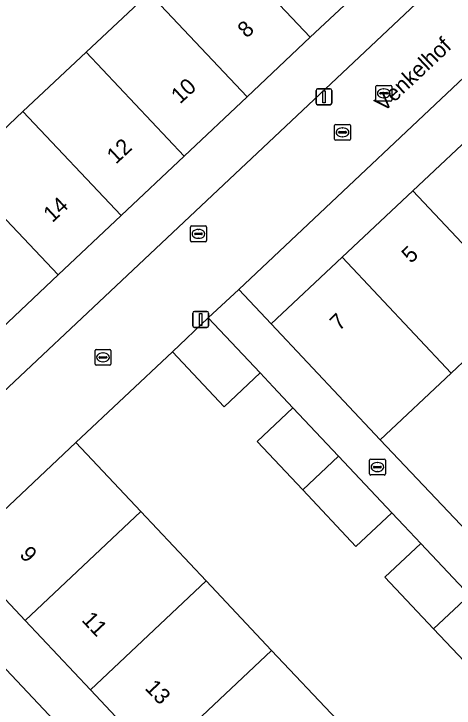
# Model space of a CAD drawing. Extents: x 162542 to 163147, y 380779 to 381521.
# Drawn here: x 162911.58 to 162939.26, y 381247.77 to 381291.46 of the extents above; entities that cross this region are included whole.
import ezdxf

# ---------------------------------------------------------------- set-up
doc = ezdxf.new("R2010")
doc.units = 0
for name, color, linetype in [('IMGEO_Brandkraan', 7, 'Continuous'), ('IMGEO_Erf', 7, 'Continuous'), ('IMGEO_Kolk', 7, 'Continuous'), ('IMGEO_Lichtmast', 7, 'Continuous'), ('IMGEO_Muur', 7, 'Continuous'), ('IMGEO_Openbare_ruimte_label', 7, 'Continuous'), ('IMGEO_Pand', 7, 'Continuous'), ('IMGEO_Pand_nummerreeks', 7, 'Continuous'), ('IMGEO_Rijbaan_lokaal_open', 7, 'Continuous'), ('IMGEO_Rioolput', 7, 'Continuous'), ('IMGEO_Voetpad_open', 7, 'Continuous')]:
    doc.layers.add(name, color=color, linetype=linetype)

msp = doc.modelspace()

# ---------------------------------------------------------------- linework, layer by layer
at = {"layer": 'IMGEO_Brandkraan'}
for p, q in [((162922.761, 381278.114), (162923.613, 381278.114)), ((162922.686, 381277.188), (162922.686, 381278.04)), ((162923.174, 381277.894), (162923.199, 381277.894)), ((162923.687, 381278.04), (162923.687, 381277.188)), ((162922.945, 381277.608), (162922.945, 381277.62)), ((162923.383, 381277.571), (162922.985, 381277.571)), ((162922.988, 381277.657), (162923.386, 381277.657)), ((162923.197, 381277.334), (162923.172, 381277.334)), ((162923.429, 381277.62), (162923.429, 381277.608)), ((162923.613, 381277.114), (162922.761, 381277.114))]:
    msp.add_line(p, q, dxfattribs=at)
for points in [[(162922.761, 381278.114), (162923.613, 381278.114)], [(162922.686, 381277.188), (162922.686, 381278.04)], [(162923.687, 381278.04), (162923.687, 381277.188)], [(162923.613, 381277.114), (162922.761, 381277.114)]]:
    msp.add_lwpolyline(points, dxfattribs=at)
for centre, radius, start, end in [((162922.763, 381278.038), 0.0765, 91.552, 178.448), ((162922.763, 381278.038), 0.0765, 91.552, 178.448), ((162923.611, 381278.038), 0.0765, 1.552, 88.448), ((162923.611, 381278.038), 0.0765, 1.552, 88.448), ((162922.985, 381277.617), 0.0403, 85.8775, 175.7526), ((162922.982, 381277.607), 0.0366, 178.938, 274.7102), ((162923.386, 381277.614), 0.043, 264.8664, 352.4533), ((162923.39, 381277.619), 0.0386, 1.7309, 96.639), ((162922.763, 381277.19), 0.0765, 181.552, 268.448), ((162922.763, 381277.19), 0.0765, 181.552, 268.448), ((162923.611, 381277.19), 0.0765, 271.552, 358.448), ((162923.611, 381277.19), 0.0765, 271.552, 358.448)]:
    msp.add_arc(centre, radius, start, end, dxfattribs=at)
for centre, major_axis, ratio, start_param, end_param in [((162923.173, 381277.614), (-0.387, 0.002), 0.722429, 4.712389, 7.853982), ((162923.198, 381277.614), (-0.39, 0.002), 0.717154, 1.570796, 4.712389)]:
    msp.add_ellipse(centre, major_axis=major_axis, ratio=ratio, start_param=start_param, end_param=end_param, dxfattribs=at)
at = {"layer": 'IMGEO_Erf'}
for points in [[(162942.956, 381330.887), (162939.759, 381327.928), (162937.622, 381330.249), (162940.788, 381333.18), (162938.258, 381335.857), (162930.94, 381343.649), (162873.818, 381289.875), (162880.071, 381283.181), (162886.067, 381276.815), (162886.269, 381276.967), (162890.823, 381281.229), (162891.956, 381280.018), (162891.424, 381279.52), (162892.33, 381278.552), (162888.308, 381274.789), (162889.625, 381273.425), (162889.429, 381273.239), (162902.331, 381259.587), (162950.027, 381304.513), (162959.44, 381313.384), (162948.902, 381324.556), (162946.542, 381327.046), (162943.123, 381330.71)], [(162942.087, 381301.159), (162938.154, 381297.457), (162934.185, 381293.722), (162930.217, 381289.986), (162926.256, 381286.242), (162922.29, 381282.504), (162918.324, 381278.766), (162914.358, 381275.029), (162910.392, 381271.291), (162906.425, 381267.553), (162902.459, 381263.815), (162896.288, 381270.356), (162900.254, 381274.094), (162904.22, 381277.832), (162908.186, 381281.57), (162912.152, 381285.308), (162916.119, 381289.046), (162920.085, 381292.784), (162924.051, 381296.522), (162928.017, 381300.26), (162931.983, 381303.997), (162935.914, 381307.702)], [(162941.12, 381284.513), (162945.579, 381288.705), (162943.518, 381290.893), (162925.714, 381274.122), (162927.759, 381271.951), (162932.213, 381276.139), (162936.666, 381280.326)], [(162954.699, 381271.934), (162958.221, 381275.251), (162952.425, 381281.42), (162947.973, 381277.229), (162943.522, 381273.039), (162939.071, 381268.849), (162934.62, 381264.658), (162940.432, 381258.495), (162944.041, 381261.894), (162946.098, 381259.71), (162948.298, 381261.783), (162946.242, 381263.968), (162949.325, 381266.871), (162952.54, 381269.9), (162954.596, 381267.716), (162956.755, 381269.75)], [(162951.824, 381215.673), (162949.627, 381213.623), (162945.19, 381218.334), (162941.077, 381222.702), (162936.964, 381227.07), (162932.85, 381231.438), (162928.737, 381235.806), (162924.623, 381240.174), (162920.51, 381244.542), (162916.396, 381248.91), (162912.283, 381253.278), (162908.191, 381257.623), (162906.029, 381255.574), (162947.383, 381211.626), (162951.248, 381207.533), (162955.597, 381211.645)]]:
    msp.add_lwpolyline(points, close=True, dxfattribs=at)
msp.add_lwpolyline([(162943.017, 381247.394), (162945.272, 381249.521), (162944.335, 381250.516), (162943.314, 381251.6), (162941.059, 381249.474), (162937.967, 381252.758), (162934.914, 381255.999), (162937.17, 381258.126), (162936.109, 381259.253), (162935.344, 381260.065), (162933.091, 381257.935), (162929.74, 381261.494), (162926.872, 381264.54), (162929.127, 381266.666), (162927.882, 381267.989), (162927.062, 381268.86), (162924.807, 381266.733), (162921.544, 381270.198), (162915.467, 381264.485), (162919.558, 381260.139), (162923.671, 381255.771), (162927.784, 381251.402), (162931.897, 381247.034)], dxfattribs=at)
at = {"layer": 'IMGEO_Kolk'}
for p, q in [((162931.742, 381283.579), (162931.742, 381284.431)), ((162931.817, 381284.505), (162932.669, 381284.505)), ((162932.23, 381284.285), (162932.255, 381284.285)), ((162932.743, 381284.431), (162932.743, 381283.579)), ((162932.001, 381283.999), (162932.001, 381284.011)), ((162932.439, 381283.962), (162932.041, 381283.962)), ((162932.044, 381284.048), (162932.442, 381284.048)), ((162932.485, 381284.011), (162932.485, 381283.999)), ((162932.669, 381283.505), (162931.817, 381283.505)), ((162932.253, 381283.725), (162932.228, 381283.725)), ((162916.684, 381269.416), (162916.684, 381270.268)), ((162916.759, 381270.342), (162917.611, 381270.342)), ((162917.685, 381270.268), (162917.685, 381269.416)), ((162916.943, 381269.836), (162916.943, 381269.848)), ((162916.986, 381269.885), (162917.384, 381269.885)), ((162917.172, 381270.122), (162917.197, 381270.122)), ((162917.427, 381269.848), (162917.427, 381269.836)), ((162917.381, 381269.799), (162916.983, 381269.799)), ((162917.195, 381269.562), (162917.17, 381269.562)), ((162917.611, 381269.342), (162916.759, 381269.342)), ((162933.939, 381262.512), (162933.939, 381263.364)), ((162934.014, 381263.438), (162934.866, 381263.438)), ((162934.94, 381263.364), (162934.94, 381262.512)), ((162934.198, 381262.932), (162934.198, 381262.944)), ((162934.636, 381262.895), (162934.238, 381262.895)), ((162934.241, 381262.981), (162934.639, 381262.981)), ((162934.427, 381263.218), (162934.452, 381263.218)), ((162934.682, 381262.944), (162934.682, 381262.932)), ((162934.866, 381262.438), (162934.014, 381262.438)), ((162934.45, 381262.658), (162934.425, 381262.658))]:
    msp.add_line(p, q, dxfattribs=at)
for points in [[(162931.742, 381283.579), (162931.742, 381284.431)], [(162931.817, 381284.505), (162932.669, 381284.505)], [(162932.743, 381284.431), (162932.743, 381283.579)], [(162932.669, 381283.505), (162931.817, 381283.505)], [(162916.684, 381269.416), (162916.684, 381270.268)], [(162916.759, 381270.342), (162917.611, 381270.342)], [(162917.685, 381270.268), (162917.685, 381269.416)], [(162917.611, 381269.342), (162916.759, 381269.342)], [(162933.939, 381262.512), (162933.939, 381263.364)], [(162934.014, 381263.438), (162934.866, 381263.438)], [(162934.94, 381263.364), (162934.94, 381262.512)], [(162934.866, 381262.438), (162934.014, 381262.438)]]:
    msp.add_lwpolyline(points, dxfattribs=at)
for centre, radius, start, end in [((162931.819, 381284.429), 0.0765, 91.552, 178.448), ((162931.819, 381284.429), 0.0765, 91.552, 178.448), ((162932.667, 381284.429), 0.0765, 1.552, 88.448), ((162932.667, 381284.429), 0.0765, 1.552, 88.448), ((162932.041, 381284.008), 0.0403, 85.8775, 175.7526), ((162932.038, 381283.998), 0.0366, 178.938, 274.7102), ((162932.442, 381284.005), 0.043, 264.8664, 352.4533), ((162932.446, 381284.01), 0.0386, 1.7309, 96.639), ((162931.819, 381283.581), 0.0765, 181.552, 268.448), ((162931.819, 381283.581), 0.0765, 181.552, 268.448), ((162932.667, 381283.581), 0.0765, 271.552, 358.448), ((162932.667, 381283.581), 0.0765, 271.552, 358.448), ((162916.761, 381270.266), 0.0765, 91.552, 178.448), ((162916.761, 381270.266), 0.0765, 91.552, 178.448), ((162917.609, 381270.266), 0.0765, 1.552, 88.448), ((162917.609, 381270.266), 0.0765, 1.552, 88.448), ((162916.983, 381269.845), 0.0403, 85.8775, 175.7526), ((162916.98, 381269.835), 0.0366, 178.938, 274.7102), ((162917.384, 381269.842), 0.043, 264.8664, 352.4533), ((162917.388, 381269.847), 0.0386, 1.7309, 96.639), ((162916.761, 381269.418), 0.0765, 181.552, 268.448), ((162916.761, 381269.418), 0.0765, 181.552, 268.448), ((162917.609, 381269.418), 0.0765, 271.552, 358.448), ((162917.609, 381269.418), 0.0765, 271.552, 358.448), ((162934.016, 381263.362), 0.0765, 91.552, 178.448), ((162934.016, 381263.362), 0.0765, 91.552, 178.448), ((162934.864, 381263.362), 0.0765, 1.552, 88.448), ((162934.864, 381263.362), 0.0765, 1.552, 88.448), ((162934.238, 381262.941), 0.0403, 85.8775, 175.7526), ((162934.235, 381262.931), 0.0366, 178.938, 274.7102), ((162934.639, 381262.938), 0.043, 264.8664, 352.4533), ((162934.643, 381262.943), 0.0386, 1.7309, 96.639), ((162934.016, 381262.514), 0.0765, 181.552, 268.448), ((162934.016, 381262.514), 0.0765, 181.552, 268.448), ((162934.864, 381262.514), 0.0765, 271.552, 358.448), ((162934.864, 381262.514), 0.0765, 271.552, 358.448)]:
    msp.add_arc(centre, radius, start, end, dxfattribs=at)
for centre, major_axis, ratio, start_param, end_param in [((162932.229, 381284.005), (-0.387, 0.002), 0.722429, 4.712389, 7.853982), ((162932.254, 381284.005), (-0.39, 0.002), 0.717154, 1.570796, 4.712389), ((162917.171, 381269.842), (-0.387, 0.002), 0.722429, 4.712389, 7.853982), ((162917.196, 381269.842), (-0.39, 0.002), 0.717154, 1.570796, 4.712389), ((162934.426, 381262.938), (-0.387, 0.002), 0.722429, 4.712389, 7.853982), ((162934.451, 381262.938), (-0.39, 0.002), 0.717154, 1.570796, 4.712389)]:
    msp.add_ellipse(centre, major_axis=major_axis, ratio=ratio, start_param=start_param, end_param=end_param, dxfattribs=at)
at = {"layer": 'IMGEO_Lichtmast'}
for p, q in [((162930.579, 381285.842), (162930.579, 381286.642)), ((162930.579, 381286.642), (162930.579, 381285.842)), ((162930.679, 381286.742), (162931.469, 381286.742)), ((162931.469, 381286.742), (162930.679, 381286.742)), ((162931.569, 381286.642), (162931.569, 381285.842)), ((162931.569, 381285.842), (162931.569, 381286.642)), ((162931.469, 381285.742), (162930.679, 381285.742)), ((162930.679, 381285.742), (162931.469, 381285.742)), ((162922.829, 381271.83), (162922.829, 381272.63)), ((162922.829, 381272.63), (162922.829, 381271.83)), ((162922.929, 381272.73), (162923.719, 381272.73)), ((162923.719, 381272.73), (162922.929, 381272.73)), ((162923.819, 381272.63), (162923.819, 381271.83)), ((162923.819, 381271.83), (162923.819, 381272.63)), ((162923.719, 381271.73), (162922.929, 381271.73)), ((162922.929, 381271.73), (162923.719, 381271.73))]:
    msp.add_line(p, q, dxfattribs=at)
for points in [[(162930.999, 381286.617), (162931.149, 381286.617), (162931.149, 381285.867), (162930.999, 381285.867), (162930.999, 381286.617)], [(162923.249, 381272.605), (162923.399, 381272.605), (162923.399, 381271.855), (162923.249, 381271.855), (162923.249, 381272.605)]]:
    msp.add_lwpolyline(points, dxfattribs=at)
for centre, start, end in [((162930.679, 381286.642), 90, 180), ((162930.679, 381286.642), 90, 180), ((162931.469, 381286.642), 0, 90), ((162931.469, 381286.642), 360, 90), ((162930.679, 381285.842), 180, 270), ((162930.679, 381285.842), 180, 270), ((162931.469, 381285.842), 270, 0), ((162931.469, 381285.842), 270, 0), ((162922.929, 381272.63), 90, 180), ((162922.929, 381272.63), 90, 180), ((162923.719, 381272.63), 0, 90), ((162923.719, 381272.63), 360, 90), ((162922.929, 381271.83), 180, 270), ((162922.929, 381271.83), 180, 270), ((162923.719, 381271.83), 270, 0), ((162923.719, 381271.83), 270, 0)]:
    msp.add_arc(centre, 0.1, start, end, dxfattribs=at)
at = {"layer": 'IMGEO_Muur'}
for points in [[(162902.331, 381259.587), (162950.027, 381304.513)], [(162921.544, 381270.198), (162915.467, 381264.485)]]:
    msp.add_lwpolyline(points, dxfattribs=at)
at = {"layer": 'IMGEO_Pand'}
for points in [[(162930.217, 381289.986), (162934.185, 381293.722), (162928.017, 381300.26), (162924.051, 381296.522)], [(162930.217, 381289.986), (162924.051, 381296.522), (162920.085, 381292.784), (162926.256, 381286.242)], [(162920.085, 381292.784), (162916.119, 381289.046), (162922.29, 381282.504), (162926.256, 381286.242)], [(162912.152, 381285.308), (162918.324, 381278.766), (162922.29, 381282.504), (162916.119, 381289.046)], [(162912.152, 381285.308), (162908.186, 381281.57), (162914.358, 381275.029), (162918.324, 381278.766)], [(162941.12, 381284.513), (162936.666, 381280.326), (162943.522, 381273.039), (162947.973, 381277.229)], [(162914.358, 381275.029), (162908.186, 381281.57), (162904.22, 381277.832), (162910.392, 381271.291)], [(162932.213, 381276.139), (162939.071, 381268.849), (162943.522, 381273.039), (162936.666, 381280.326)], [(162932.213, 381276.139), (162927.759, 381271.951), (162934.62, 381264.658), (162939.071, 381268.849)], [(162923.803, 381272.321), (162921.544, 381270.198), (162924.807, 381266.733), (162927.062, 381268.86)], [(162929.127, 381266.666), (162926.872, 381264.54), (162929.74, 381261.494), (162931.995, 381263.621)], [(162919.558, 381260.139), (162915.467, 381264.485), (162908.191, 381257.623), (162912.283, 381253.278)], [(162931.995, 381263.621), (162929.74, 381261.494), (162933.091, 381257.935), (162935.344, 381260.065)], [(162916.396, 381248.91), (162923.671, 381255.771), (162919.558, 381260.139), (162912.283, 381253.278)], [(162937.17, 381258.126), (162934.914, 381255.999), (162937.967, 381252.758), (162940.222, 381254.884)], [(162916.396, 381248.91), (162920.51, 381244.542), (162927.784, 381251.402), (162923.671, 381255.771)], [(162940.222, 381254.884), (162937.967, 381252.758), (162941.059, 381249.474), (162943.314, 381251.6)], [(162927.784, 381251.402), (162920.51, 381244.542), (162924.623, 381240.174), (162931.897, 381247.034)]]:
    msp.add_lwpolyline(points, close=True, dxfattribs=at)
at = {"layer": 'IMGEO_Rijbaan_lokaal_open'}
msp.add_lwpolyline([(162943.518, 381290.893), (162945.419, 381292.684), (162947.676, 381294.809), (162953.761, 381300.538), (162961.038, 381307.387), (162963.218, 381309.428), (162959.44, 381313.384), (162950.027, 381304.513), (162902.331, 381259.587), (162906.029, 381255.574), (162908.191, 381257.623), (162915.467, 381264.485), (162921.544, 381270.198), (162923.803, 381272.321), (162925.714, 381274.122)], close=True, dxfattribs=at)
at = {"layer": 'IMGEO_Rioolput'}
for p, q in [((162934.338, 381286.034), (162934.338, 381286.886)), ((162934.413, 381286.96), (162935.265, 381286.96)), ((162935.339, 381286.886), (162935.339, 381286.034)), ((162934.597, 381286.454), (162934.597, 381286.466)), ((162935.035, 381286.417), (162934.637, 381286.417)), ((162934.64, 381286.503), (162935.038, 381286.503)), ((162934.826, 381286.74), (162934.851, 381286.74)), ((162935.081, 381286.466), (162935.081, 381286.454)), ((162934.849, 381286.18), (162934.824, 381286.18)), ((162935.265, 381285.96), (162934.413, 381285.96))]:
    msp.add_line(p, q, dxfattribs=at)
for points in [[(162934.338, 381286.034), (162934.338, 381286.886)], [(162934.413, 381286.96), (162935.265, 381286.96)], [(162935.339, 381286.886), (162935.339, 381286.034)], [(162935.265, 381285.96), (162934.413, 381285.96)]]:
    msp.add_lwpolyline(points, dxfattribs=at)
for centre, radius, start, end in [((162934.415, 381286.884), 0.0765, 91.552, 178.448), ((162934.415, 381286.884), 0.0765, 91.552, 178.448), ((162935.263, 381286.884), 0.0765, 1.552, 88.448), ((162935.263, 381286.884), 0.0765, 1.552, 88.448), ((162934.637, 381286.463), 0.0403, 85.8775, 175.7526), ((162934.634, 381286.453), 0.0366, 178.938, 274.7102), ((162935.038, 381286.46), 0.043, 264.8664, 352.4533), ((162935.042, 381286.465), 0.0386, 1.7309, 96.639), ((162934.415, 381286.036), 0.0765, 181.552, 268.448), ((162934.415, 381286.036), 0.0765, 181.552, 268.448), ((162935.263, 381286.036), 0.0765, 271.552, 358.448), ((162935.263, 381286.036), 0.0765, 271.552, 358.448)]:
    msp.add_arc(centre, radius, start, end, dxfattribs=at)
for centre, major_axis, ratio, start_param, end_param in [((162934.825, 381286.46), (-0.387, 0.002), 0.722429, 4.712389, 7.853982), ((162934.85, 381286.46), (-0.39, 0.002), 0.717154, 1.570796, 4.712389)]:
    msp.add_ellipse(centre, major_axis=major_axis, ratio=ratio, start_param=start_param, end_param=end_param, dxfattribs=at)
at = {"layer": 'IMGEO_Voetpad_open'}
for points in [[(162947.383, 381211.626), (162906.029, 381255.574), (162902.331, 381259.587), (162889.429, 381273.239), (162889.625, 381273.425), (162888.308, 381274.789), (162886.269, 381276.967), (162886.067, 381276.815), (162880.071, 381283.181), (162873.818, 381289.875), (162872.439, 381291.347), (162864.115, 381283.64)], [(162940.432, 381258.495), (162934.62, 381264.658), (162927.759, 381271.951), (162925.714, 381274.122), (162923.803, 381272.321), (162927.062, 381268.86), (162927.882, 381267.989), (162929.127, 381266.666), (162931.995, 381263.621), (162935.344, 381260.065), (162936.109, 381259.253), (162937.17, 381258.126), (162940.222, 381254.884)]]:
    msp.add_lwpolyline(points, dxfattribs=at)

# ---------------------------------------------------------------- texts
at = {"layer": 'IMGEO_Openbare_ruimte_label'}
msp.add_text('Venkelhof', height=1, rotation=43.2986, dxfattribs=at).set_placement((162934.843, 381285.25))
at = {"layer": 'IMGEO_Pand_nummerreeks'}
for s, rotation, p in [('8', 43.0251, (162926.217, 381289.892)), ('10', 42.5998, (162922.029, 381285.756)), ('12', 43.0021, (162917.993, 381281.963)), ('14', 42.9786, (162914.001, 381278.287)), ('5', 44.2559, (162936.55, 381275.713)), ('7', 43.7746, (162932.035, 381271.462)), ('9', 313.1283, (162911.883, 381257.389)), ('11', 313.1759, (162915.795, 381253.275)), ('13', 313.7106, (162919.768, 381248.987))]:
    msp.add_text(s, height=1, rotation=rotation, dxfattribs=at).set_placement(p)

doc.saveas('drawing.dxf')
